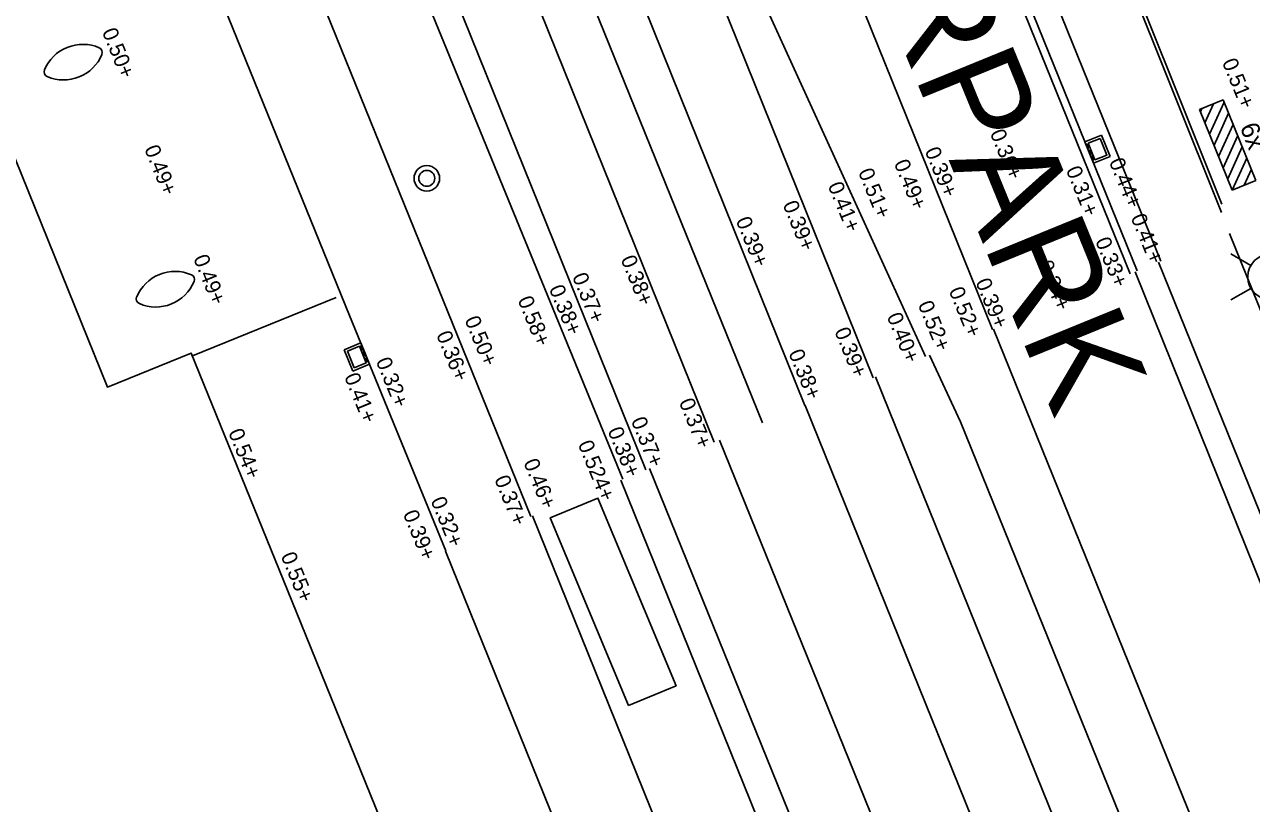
# Model space of a CAD drawing. Extents: x 122462 to 123306, y 485548 to 486417.
# Drawn here: x 122961.7 to 122985.67, y 485717.98 to 485733.2 of the extents above; entities that cross this region are included whole.
import ezdxf

# ---------------------------------------------------------------- set-up
doc = ezdxf.new("R2010")
doc.units = 0
for name, color, linetype in [('B-WE-AL-T25', 7, 'Continuous'), ('B-WE-IE-MEUBILAIR_FIETSENREK-S', 7, 'Continuous'), ('B-WE-OG-HOOGTEPUNT-S', 7, 'Continuous'), ('B-WE-OG-TOPOGRAFIE_BEBOUWING-G', 7, 'Continuous'), ('B-WE-OG-TOPOGRAFIE_RAILS-G', 7, 'Continuous'), ('B-WE-OG-TOPOKAART-G', 7, 'Continuous'), ('B-WE-RI-HWA_KOLK-S', 7, 'Continuous'), ('B-WE-VH-KANTOPSLUITING_OPSLUITBAND_100X200-G', 7, 'Continuous'), ('B-WE-VH-KANTOPSLUITING_TROTTOIRBAND_130 150-G', 7, 'Continuous'), ('B-WE-VH-MATERIAALGRENS-G', 7, 'Continuous'), ('B-WE-VH-MATERIAALGRENS_ASFALT-G', 7, 'Continuous'), ('B-WE-VW-MARKERING_LANGS_STREEP_30_15-30-G', 7, 'Continuous'), ('B-WE-VW-MARKERING_LANGS_STREEP_DOORGETROKKEN_010-G', 7, 'Continuous'), ('iba7-verkeersbord blauw', 7, 'Continuous'), ('Level 1', 7, 'Continuous'), ('Level 17', 7, 'Continuous'), ('Level 37', 7, 'Continuous'), ('Level 44', 7, 'Continuous'), ('Level 50', 7, 'Continuous'), ('N-WE-GR-BOOM_DOORWORTELBARE RUIMTE-G', 7, 'Continuous'), ('V-WE-GR-BOOM-S', 7, 'Continuous')]:
    doc.layers.add(name, color=color, linetype=linetype)

msp = doc.modelspace()

# ---------------------------------------------------------------- linework, layer by layer
at = {"layer": 'B-WE-IE-MEUBILAIR_FIETSENREK-S'}
for p, q in [((122984.651, 485731.541), (122985.114, 485731.729)), ((122984.757, 485731.28), (122984.927, 485731.653)), ((122984.846, 485731.062), (122985.131, 485731.688)), ((122985.114, 485731.729), (122985.755, 485730.155)), ((122985.292, 485729.966), (122984.651, 485731.541)), ((122984.668, 485731.499), (122984.696, 485731.559)), ((122984.936, 485730.842), (122985.221, 485731.468)), ((122985.025, 485730.623), (122985.31, 485731.249)), ((122985.114, 485730.405), (122985.399, 485731.031)), ((122985.203, 485730.185), (122985.488, 485730.811)), ((122985.292, 485729.966), (122985.577, 485730.592)), ((122985.524, 485730.061), (122985.666, 485730.374)), ((122985.755, 485730.155), (122985.292, 485729.966))]:
    msp.add_line(p, q, dxfattribs=at)
at = {"layer": 'B-WE-OG-TOPOGRAFIE_BEBOUWING-G'}
for centre, radius, start, end in [((122962.84, 485732.005), 0.81, 66.6668, 157.4433), ((122962.465, 485732.929), 0.81, 246.6668, 337.4433), ((122963.121, 485732.657), 0.1, 337.4433, 66.6668), ((122962.184, 485732.277), 0.1, 157.4433, 246.6668), ((122964.64, 485727.568), 0.81, 66.6668, 157.4433), ((122964.921, 485728.22), 0.1, 337.4433, 66.6668), ((122964.265, 485728.492), 0.81, 246.6668, 337.4433), ((122963.984, 485727.84), 0.1, 157.4433, 246.6668)]:
    msp.add_arc(centre, radius, start, end, dxfattribs=at)
at = {"layer": 'B-WE-OG-TOPOGRAFIE_RAILS-G'}
for points in [[(122954.784, 485775.587), (122975.171, 485725.04)], [(122953.448, 485775.05), (122973.836, 485724.499)], [(122962.418, 485765.659), (122978.277, 485726.298)], [(122961.082, 485765.121), (122976.943, 485725.757)]]:
    msp.add_lwpolyline(points, dxfattribs=at)
at = {"layer": 'B-WE-OG-TOPOKAART-G'}
msp.add_lwpolyline([(122930.558, 485780.209), (122935.952, 485782.422), (122935.762, 485782.891), (122936.616, 485783.237), (122936.805, 485782.767), (122941.366, 485784.612), (122943.842, 485778.46), (122944.174, 485778.596), (122958.027, 485744.404), (122956.235, 485743.648), (122963.319, 485726.116), (122964.959, 485726.783), (122967.006, 485721.732)], dxfattribs=at)
at = {"layer": 'B-WE-RI-HWA_KOLK-S'}
for p, q in [((122982.413, 485730.911), (122982.738, 485731.042)), ((122982.582, 485730.494), (122982.413, 485730.911)), ((122982.738, 485731.042), (122982.907, 485730.625)), ((122982.432, 485730.864), (122982.437, 485730.866)), ((122982.48, 485730.786), (122982.45, 485730.861)), ((122982.47, 485730.772), (122982.474, 485730.773)), ((122982.479, 485730.748), (122982.484, 485730.75)), ((122982.527, 485730.671), (122982.497, 485730.745)), ((122982.517, 485730.656), (122982.521, 485730.658)), ((122982.526, 485730.633), (122982.531, 485730.634)), ((122982.556, 485730.598), (122982.544, 485730.629)), ((122982.574, 485730.555), (122982.556, 485730.598)), ((122982.563, 485730.54), (122982.568, 485730.542)), ((122982.907, 485730.625), (122982.582, 485730.494)), ((122967.945, 485726.847), (122968.268, 485726.98)), ((122968.116, 485726.43), (122967.945, 485726.847)), ((122968.268, 485726.98), (122968.439, 485726.564)), ((122968.277, 485726.919), (122968.295, 485726.875)), ((122968.287, 485726.934), (122968.283, 485726.932)), ((122968.295, 485726.875), (122968.308, 485726.845)), ((122968.325, 485726.841), (122968.321, 485726.839)), ((122968.335, 485726.818), (122968.33, 485726.816)), ((122968.325, 485726.803), (122968.355, 485726.729)), ((122968.373, 485726.725), (122968.368, 485726.724)), ((122968.372, 485726.687), (122968.403, 485726.613)), ((122968.382, 485726.702), (122968.378, 485726.7)), ((122968.42, 485726.61), (122968.416, 485726.608)), ((122968.439, 485726.564), (122968.116, 485726.43))]:
    msp.add_line(p, q, dxfattribs=at)
for points in [[(122982.71, 485730.977), (122982.842, 485730.652), (122982.61, 485730.559), (122982.478, 485730.883)], [(122968.143, 485726.496), (122968.01, 485726.819), (122968.241, 485726.914), (122968.374, 485726.591)]]:
    msp.add_lwpolyline(points, close=True, dxfattribs=at)
for centre, start, end in [((122982.441, 485730.857), 22.0359, 112.0359), ((122982.471, 485730.783), 292.0359, 22.0359), ((122982.487, 485730.741), 22.0359, 112.0359), ((122982.517, 485730.667), 292.0359, 22.0359), ((122982.534, 485730.625), 22.0359, 112.0359), ((122982.564, 485730.551), 292.0359, 22.0359), ((122968.286, 485726.922), 112.3659, 202.3659), ((122968.317, 485726.848), 202.3659, 292.3659), ((122968.334, 485726.807), 112.3659, 202.3659), ((122968.364, 485726.733), 202.3659, 292.3659), ((122968.382, 485726.691), 112.3659, 202.3659), ((122968.412, 485726.617), 202.3659, 292.3659)]:
    msp.add_arc(centre, 0.01, start, end, dxfattribs=at)
at = {"layer": 'B-WE-VH-KANTOPSLUITING_OPSLUITBAND_100X200-G'}
msp.add_lwpolyline([(122960.779, 485745.561), (122965.52, 485733.746), (122968.048, 485727.518)], dxfattribs=at)
at = {"layer": 'B-WE-VH-KANTOPSLUITING_TROTTOIRBAND_130 150-G'}
msp.add_lwpolyline([(122968.048, 485727.518), (122969.932, 485722.917)], dxfattribs=at)
at = {"layer": 'B-WE-VH-MATERIAALGRENS-G'}
for points in [[(122983.898, 485728.575), (122964.99, 485775.27), (122961.325, 485784.246)], [(122980.439, 485741.129), (122985.081, 485729.526)], [(122967.789, 485727.868), (122964.98, 485726.731)]]:
    msp.add_lwpolyline(points, dxfattribs=at)
at = {"layer": 'B-WE-VH-MATERIAALGRENS_ASFALT-G'}
msp.add_lwpolyline([(122960.723, 485784.001), (122964.388, 485775.026), (122983.295, 485728.331)], dxfattribs=at)
at = {"layer": 'B-WE-VW-MARKERING_LANGS_STREEP_30_15-30-G'}
msp.add_lwpolyline([(122980.504, 485741.155), (122985.09, 485729.692)], dxfattribs=at)
at = {"layer": 'B-WE-VW-MARKERING_LANGS_STREEP_DOORGETROKKEN_010-G'}
msp.add_lwpolyline([(122971.535, 485736.74), (122976.113, 485725.421)], dxfattribs=at)
at = {"layer": 'iba7-verkeersbord blauw'}
for radius in [0.25, 0.156]:
    msp.add_circle((122969.559, 485730.197), radius, dxfattribs=at)
at = {"layer": 'Level 1'}
msp.add_lwpolyline([(122971.561, 485673.585), (122971.607, 485673.468), (122980.391, 485677.03), (122980.328, 485677.287), (122983.612, 485678.633), (122982.705, 485680.846), (122983.456, 485681.15), (122967.006, 485721.732)], dxfattribs=at)
at = {"layer": 'Level 17'}
for points in [[(122998.026, 485698.553), (122996.976, 485700.138), (122994.361, 485706.628), (122993.133, 485709.596), (122985.238, 485729.118)], [(122997.918, 485694.69), (122997.634, 485694.973), (122997.361, 485695.267), (122997.098, 485695.57), (122996.847, 485695.882), (122996.608, 485696.204), (122996.381, 485696.535), (122996.166, 485696.873), (122995.964, 485697.219), (122995.775, 485697.573), (122995.599, 485697.933), (122995.436, 485698.299), (122995.287, 485698.671), (122995.151, 485699.049), (122995.03, 485699.431), (122994.923, 485699.817), (122994.883, 485699.935), (122995.363, 485700.143), (122991.755, 485709.035), (122983.85, 485728.556)], [(122983.393, 485728.371), (122991.327, 485708.678), (122994.64, 485700.173), (122994.757, 485700.209)], [(122980.626, 485727.25), (122990.536, 485702.77), (122990.565, 485702.676), (122990.579, 485702.579), (122990.578, 485702.48), (122990.56, 485702.384), (122990.528, 485702.291), (122990.481, 485702.204), (122990.421, 485702.126), (122990.35, 485702.059), (122990.268, 485702.004), (122990.179, 485701.962), (122990.085, 485701.935), (122989.987, 485701.923)], [(122989.987, 485701.923), (122989.889, 485701.928), (122989.792, 485701.947), (122989.7, 485701.982), (122989.615, 485702.031), (122989.539, 485702.093), (122989.473, 485702.166), (122989.42, 485702.249), (122987.486, 485706.908), (122979.981, 485725.44), (122979.375, 485726.743)], [(122983.779, 485698.467), (122973.346, 485724.3)], [(122992.428, 485682.287), (122992.403, 485682.217), (122992.367, 485682.152), (122992.322, 485682.093), (122992.268, 485682.041), (122992.207, 485681.998), (122989.706, 485680.332), (122989.634, 485680.288), (122989.555, 485680.258), (122989.472, 485680.242), (122989.387, 485680.241), (122989.304, 485680.255), (122989.224, 485680.284), (122989.151, 485680.326), (122989.087, 485680.38), (122989.033, 485680.445), (122988.991, 485680.519), (122988.73, 485681.261), (122987.548, 485684.275), (122982.619, 485696.361), (122971.626, 485723.603)], [(122969.925, 485722.914), (122987.049, 485680.545)]]:
    msp.add_lwpolyline(points, dxfattribs=at)
at = {"layer": 'Level 37'}
for points in [[(122978.32, 485726.316), (122985.241, 485709.177)], [(122976.949, 485725.76), (122983.87, 485708.618)], [(122975.277, 485725.082), (122985.493, 485699.859)], [(122973.907, 485724.528), (122984.131, 485699.279)]]:
    msp.add_lwpolyline(points, dxfattribs=at)
at = {"layer": 'Level 44'}
msp.add_lwpolyline([(122973.498, 485719.892), (122971.97, 485723.561), (122972.9, 485723.949), (122974.428, 485720.28), (122973.498, 485719.892)], dxfattribs=at)
at = {"layer": 'Level 50'}
for p, q in [((122985.656, 485728.496), (122985.266, 485728.721)), ((122985.656, 485728.046), (122985.266, 485727.821))]:
    msp.add_line(p, q, dxfattribs=at)
msp.add_circle((122986.046, 485728.271), 0.45, dxfattribs=at)
at = {"layer": 'V-WE-GR-BOOM-S'}
for points in [[(122983.435, 485728.388), (122964.527, 485775.082), (122960.862, 485784.057)], [(122971.388, 485750.095), (122980.607, 485727.242)], [(122964.195, 485746.938), (122967.932, 485737.643), (122973.39, 485724.318)], [(122971.594, 485723.591), (122966.837, 485735.322), (122962.728, 485745.564)], [(122979.302, 485726.713), (122975.336, 485735.41)]]:
    msp.add_lwpolyline(points, dxfattribs=at)

# ---------------------------------------------------------------- texts
at = {"layer": 'B-WE-AL-T25'}
msp.add_text('6x', height=0.36, rotation=291.8049, dxfattribs=at).set_placement((122985.434, 485731.2))
at = {"layer": 'B-WE-OG-HOOGTEPUNT-S'}
for s, rotation, p in [('0.50+', 292.0439, (122963.21, 485733.064)), ('0.51+', 292.2634, (122985.086, 485732.469)), ('0.36+', 292.2634, (122980.553, 485731.084)), ('0.49+', 292.0439, (122964.035, 485730.776)), ('0.39+', 292.2634, (122979.28, 485730.736)), ('0.49+', 292.2634, (122978.678, 485730.494)), ('0.31+', 292.2634, (122982.037, 485730.364)), ('0.44+', 292.2634, (122982.878, 485730.524)), ('0.51+', 292.2634, (122977.979, 485730.322)), ('0.41+', 292.2634, (122977.386, 485730.056)), ('0.39+', 292.2634, (122976.505, 485729.688)), ('0.41+', 292.2634, (122983.303, 485729.433)), ('0.39+', 292.2634, (122975.589, 485729.374)), ('0.33+', 292.2634, (122982.609, 485728.975)), ('0.49+', 292.0439, (122964.992, 485728.636)), ('0.38+', 292.2634, (122973.34, 485728.62)), ('0.34+', 292.2634, (122981.488, 485728.524)), ('0.37+', 292.2634, (122972.393, 485728.28)), ('0.38+', 292.2634, (122971.94, 485728.043)), ('0.52+', 292.2634, (122979.749, 485728.003)), ('0.39+', 292.2634, (122980.271, 485728.172)), ('0.58+', 292.2634, (122971.328, 485727.824)), ('0.52+', 292.2634, (122979.145, 485727.732)), ('0.40+', 292.2634, (122978.538, 485727.501)), ('0.50+', 292.2634, (122970.291, 485727.435)), ('0.36+', 292.2634, (122969.737, 485727.143)), ('0.39+', 292.2634, (122977.515, 485727.213)), ('0.38+', 292.2634, (122976.618, 485726.784)), ('0.32+', 292.2634, (122968.558, 485726.627)), ('0.41+', 292.2634, (122967.94, 485726.323)), ('0.37+', 292.2634, (122974.478, 485725.827)), ('0.37+', 292.2634, (122973.541, 485725.463)), ('0.54+', 292.2634, (122965.675, 485725.234)), ('0.38+', 292.2634, (122973.085, 485725.266)), ('0.524+', 292.2634, (122972.504, 485725.005)), ('0.46+', 292.2634, (122971.441, 485724.646)), ('0.37+', 292.2634, (122970.872, 485724.321)), ('0.32+', 292.2634, (122969.628, 485723.902)), ('0.39+', 292.2634, (122969.087, 485723.643)), ('0.55+', 292.2634, (122966.701, 485722.821))]:
    msp.add_text(s, height=0.3, rotation=rotation, dxfattribs=at).set_placement(p)
at = {"layer": 'N-WE-GR-BOOM_DOORWORTELBARE RUIMTE-G'}
msp.add_text('OOSTERPARK', height=2, rotation=292.2408, dxfattribs=at).set_placement((122974.799, 485742.664))

doc.saveas('drawing.dxf')
